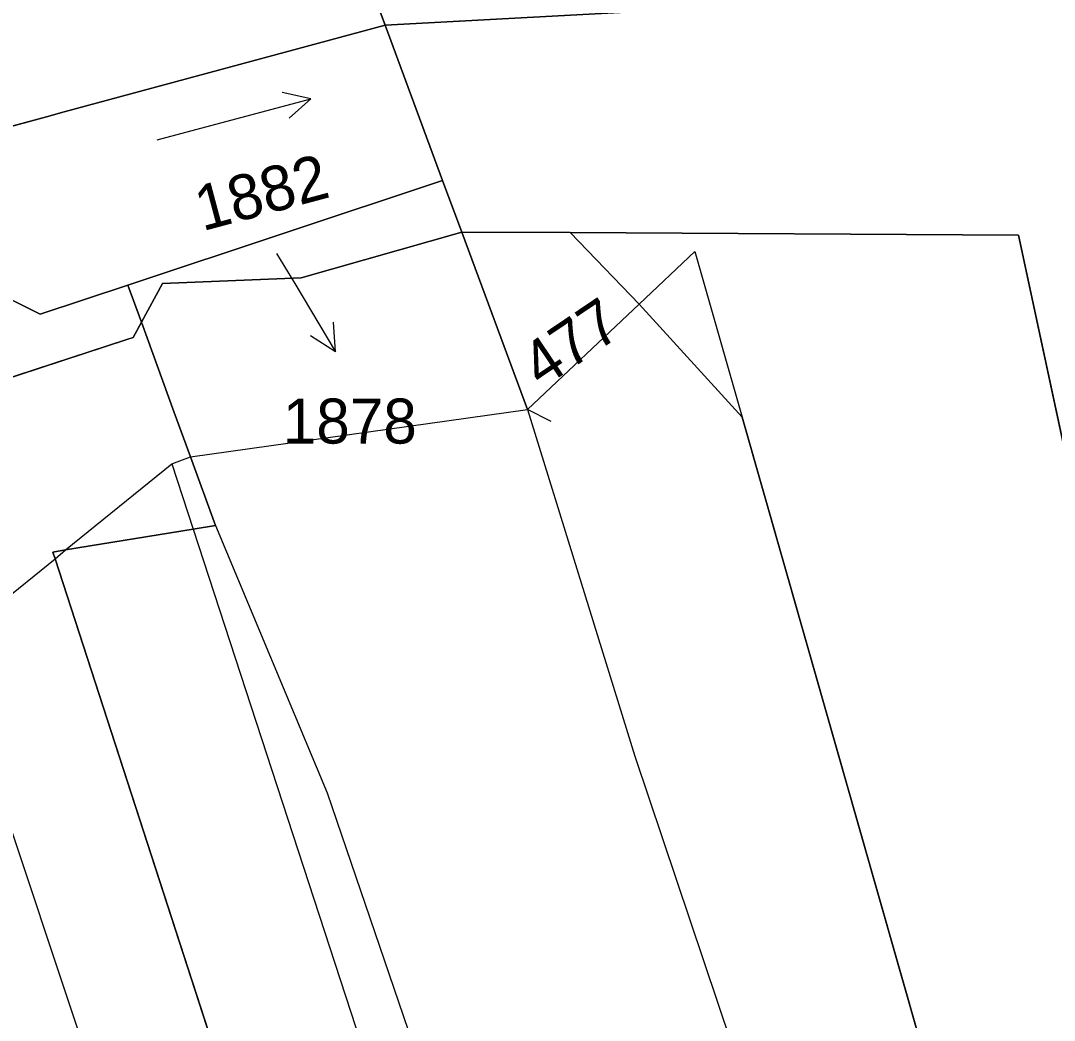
# Model space of a CAD drawing. Extents: x -689422 to -685210, y -987725 to -982160.
# Drawn here: x -686717.2 to -686678.21, y -986240.34 to -986202.62 of the extents above; entities that cross this region are included whole.
import ezdxf

# ---------------------------------------------------------------- set-up
doc = ezdxf.new("R2010")
doc.units = 0
for name, color, linetype in [('KN_Hranice_katastrální území', 7, 'Continuous'), ('KN_Hranice_parcel', 7, 'Continuous'), ('KN_Hranice_parcel_vnitrni_kresba', 7, 'Continuous'), ('KN_Parcelni cisla', 7, 'Continuous'), ('KN_Parcelni cisla_sipky', 7, 'Continuous'), ('KN_Polygon parcely', 7, 'Continuous'), ('KN_POZEMKY_OSTATNI PLOCHA', 7, 'Continuous'), ('KN_POZEMKY_VODNI_PLOCHA', 7, 'Continuous'), ('KN_VYUZITI_07_vodni plocha_tok prirozeny', 7, 'Continuous'), ('KN_VYUZITI_16_ostatni plocha_silnice', 7, 'Continuous'), ('KN_VYUZITI_23_ostatni plocha_manipulacni plocha', 7, 'Continuous'), ('KN_Značky kultur', 7, 'Continuous')]:
    doc.layers.add(name, color=color, linetype=linetype)

msp = doc.modelspace()

# ---------------------------------------------------------------- linework, layer by layer
at = {"layer": 'KN_Hranice_katastrální území'}
for points in [[(-686739.44, -986009.75), (-686731, -986034.99), (-686723.61, -986047.67), (-686727.99, -986057.35), (-686726.21, -986068.65), (-686726.79, -986069.45), (-686733.98, -986078.77), (-686737.03, -986087.16), (-686734.88, -986100.9), (-686734.48, -986103.49), (-686721.63, -986126.87), (-686714.74, -986146.55), (-686698.83, -986192.01), (-686697.28, -986196.44), (-686706.41, -986194.81), (-686704.61, -986199.67), (-686703.45, -986202.79), (-686701.28, -986208.65), (-686700.56, -986210.6), (-686698.08, -986217.29), (-686693.87, -986213.32), (-686689.98, -986217.58), (-686665.99, -986301.77)], [(-686665.99, -986301.77), (-686689.98, -986217.58), (-686693.87, -986213.32), (-686698.08, -986217.29), (-686700.56, -986210.6), (-686701.28, -986208.65), (-686703.45, -986202.79), (-686704.61, -986199.67), (-686706.41, -986194.81), (-686697.28, -986196.44)]]:
    msp.add_lwpolyline(points, dxfattribs=at)
at = {"layer": 'KN_Hranice_parcel'}
for p, q in [((-686703.45, -986202.79), (-686704.61, -986199.67)), ((-686703.45, -986202.79), (-686704.61, -986199.67)), ((-686701.28, -986208.65), (-686703.45, -986202.79)), ((-686701.28, -986208.65), (-686703.45, -986202.79)), ((-686701.28, -986208.65), (-686713.15, -986212.6)), ((-686700.56, -986210.6), (-686701.28, -986208.65)), ((-686700.56, -986210.6), (-686701.28, -986208.65)), ((-686700.56, -986210.6), (-686696.47, -986210.62)), ((-686696.47, -986210.62), (-686679.56, -986210.72)), ((-686696.47, -986210.62), (-686693.87, -986213.32)), ((-686712.64, -986214), (-686713.15, -986212.6)), ((-686689.98, -986217.58), (-686693.87, -986213.32)), ((-686689.98, -986217.58), (-686693.87, -986213.32)), ((-686665.99, -986301.77), (-686689.98, -986217.58)), ((-686665.99, -986301.77), (-686689.98, -986217.58))]:
    msp.add_line(p, q, dxfattribs=at)
for points in [[(-686624.7, -986261.38), (-686636.01, -986217.82), (-686664.66, -986238.46), (-686663.73, -986216.26), (-686671.51, -986201.06), (-686703.45, -986202.79)], [(-686726.28, -986208.8), (-686725.59, -986208.78), (-686716.22, -986206.25), (-686715.55, -986206.06), (-686703.45, -986202.79)], [(-686713.15, -986212.6), (-686716.46, -986213.7), (-686726.28, -986208.8)], [(-686712.64, -986214), (-686711.84, -986212.54), (-686706.61, -986212.32), (-686700.56, -986210.6)], [(-686693.87, -986213.32), (-686698.08, -986217.29), (-686700.56, -986210.6)], [(-686693.87, -986213.32), (-686698.08, -986217.29), (-686700.56, -986210.6)], [(-686679.56, -986210.72), (-686671.4, -986248.73), (-686644.68, -986241.46), (-686643.38, -986256.33)], [(-686723, -986217.86), (-686713.19, -986214.65), (-686712.95, -986214.57), (-686712.64, -986214)], [(-686710.79, -986219.08), (-686711.4, -986217.41), (-686712.64, -986214)], [(-686680.77, -986460), (-686678.38, -986428.56), (-686682.95, -986420.58), (-686683.27, -986387.86), (-686686.71, -986354.74), (-686689.01, -986345.01), (-686693.96, -986324.13), (-686693.06, -986320.86), (-686690.82, -986312.72), (-686693.72, -986299.75), (-686694.49, -986288.93), (-686715.9, -986222.92), (-686715.98, -986222.67), (-686715.5, -986222.59), (-686710.69, -986221.81), (-686709.84, -986221.67), (-686710.79, -986219.08)]]:
    msp.add_lwpolyline(points, dxfattribs=at)
at = {"layer": 'KN_Hranice_parcel_vnitrni_kresba'}
for p, q in [((-686693.87, -986213.32), (-686691.76, -986211.33)), ((-686691.76, -986211.33), (-686689.98, -986217.58)), ((-686710.79, -986219.08), (-686698.08, -986217.29)), ((-686698.08, -986217.29), (-686694.03, -986230.37)), ((-686697.189, -986217.745), (-686698.08, -986217.291)), ((-686711.49, -986219.34), (-686710.79, -986219.08)), ((-686715.5, -986222.59), (-686711.49, -986219.34)), ((-686711.49, -986219.34), (-686710.69, -986221.81)), ((-686710.69, -986221.81), (-686698.86, -986258.03)), ((-686709.84, -986221.67), (-686705.63, -986231.76)), ((-686715.9, -986222.92), (-686715.5, -986222.59)), ((-686719.89, -986226.15), (-686715.9, -986222.92)), ((-686719.89, -986226.15), (-686707.94, -986261.97)), ((-686694.03, -986230.37), (-686687.71, -986249.17)), ((-686705.63, -986231.76), (-686699.29, -986250.36))]:
    msp.add_line(p, q, dxfattribs=at)
at = {"layer": 'KN_Parcelni cisla_sipky'}
for p, q in [((-686707.54, -986211.4), (-686706.86, -986212.54)), ((-686706.86, -986212.54), (-686705.314, -986215.112)), ((-686705.314, -986215.112), (-686705.401, -986213.996)), ((-686705.314, -986215.112), (-686706.259, -986214.512))]:
    msp.add_line(p, q, dxfattribs=at)
at = {"layer": 'KN_Polygon parcely'}
for points in [[(-686653.43, -986174.36), (-686690.04, -986160.07), (-686694.58, -986157.58), (-686683.97, -986185.61), (-686682.74, -986196.24), (-686685.83, -986196.6), (-686686.36, -986192.34), (-686686.54, -986187.17), (-686694.56, -986190.17), (-686698.04, -986191.49), (-686698.26, -986192.2), (-686698.83, -986192.01), (-686697.28, -986196.44), (-686706.41, -986194.81), (-686704.61, -986199.67), (-686703.45, -986202.79), (-686671.51, -986201.06)], [(-686766.78, -986200.28), (-686757.24, -986209.84), (-686742.25, -986216.44), (-686737.83, -986217.03), (-686732.38, -986217.75), (-686723.88, -986217.85), (-686723, -986217.86), (-686713.19, -986214.65), (-686712.95, -986214.57), (-686712.64, -986214), (-686713.15, -986212.6), (-686716.46, -986213.7), (-686726.28, -986208.8), (-686727.2, -986208.82), (-686731.58, -986208.92), (-686738.36, -986207.05), (-686750.85, -986203.34), (-686759.91, -986193.32)], [(-686624.7, -986261.38), (-686636.01, -986217.82), (-686664.66, -986238.46), (-686663.73, -986216.26), (-686671.51, -986201.06), (-686703.45, -986202.79), (-686701.28, -986208.65), (-686700.56, -986210.6), (-686696.47, -986210.62), (-686679.56, -986210.72), (-686671.4, -986248.73)], [(-686665.99, -986301.77), (-686689.98, -986217.58), (-686693.87, -986213.32), (-686698.08, -986217.29), (-686700.56, -986210.6), (-686706.61, -986212.32), (-686711.84, -986212.54), (-686712.64, -986214), (-686711.4, -986217.41), (-686710.79, -986219.08), (-686709.84, -986221.67), (-686710.69, -986221.81), (-686715.5, -986222.59), (-686715.98, -986222.67), (-686715.9, -986222.92), (-686694.49, -986288.93)], [(-686694.49, -986288.93), (-686715.9, -986222.92), (-686715.98, -986222.67), (-686715.5, -986222.59), (-686710.69, -986221.81), (-686709.84, -986221.67), (-686710.79, -986219.08), (-686711.4, -986217.41), (-686712.64, -986214), (-686712.95, -986214.57), (-686713.19, -986214.65), (-686723, -986217.86), (-686723.88, -986217.85), (-686732.38, -986217.75), (-686737.83, -986217.03), (-686735.97, -986219.89), (-686730.98, -986227.53), (-686717.93, -986255.2)]]:
    msp.add_lwpolyline(points, dxfattribs=at)
for points in [[(-686745.09, -986186.25), (-686732.73, -986205.61), (-686727.41, -986208.24), (-686726.28, -986208.8), (-686725.59, -986208.78), (-686716.22, -986206.25), (-686715.55, -986206.06), (-686703.45, -986202.79), (-686704.61, -986199.67), (-686708.8, -986200.82), (-686718.11, -986199.05), (-686718.86, -986199.02), (-686725.51, -986198.56), (-686728.01, -986197.86)], [(-686703.45, -986202.79), (-686715.55, -986206.06), (-686716.22, -986206.25), (-686725.59, -986208.78), (-686726.28, -986208.8), (-686716.46, -986213.7), (-686713.15, -986212.6), (-686701.28, -986208.65)], [(-686706.61, -986212.32), (-686700.56, -986210.6), (-686701.28, -986208.65), (-686713.15, -986212.6), (-686712.64, -986214), (-686711.84, -986212.54)], [(-686698.08, -986217.29), (-686693.87, -986213.32), (-686696.47, -986210.62), (-686700.56, -986210.6)], [(-686689.98, -986217.58), (-686665.99, -986301.77), (-686654.65, -986297.58), (-686662.76, -986277.82), (-686643.38, -986256.33), (-686644.68, -986241.46), (-686671.4, -986248.73), (-686679.56, -986210.72), (-686696.47, -986210.62), (-686693.87, -986213.32)]]:
    msp.add_lwpolyline(points, close=True, dxfattribs=at)
at = {"layer": 'KN_POZEMKY_OSTATNI PLOCHA'}
for p, q in [((-686704.61, -986199.67), (-686703.45, -986202.79)), ((-686703.45, -986202.79), (-686704.61, -986199.67)), ((-686671.51, -986201.06), (-686703.45, -986202.79)), ((-686703.45, -986202.79), (-686715.55, -986206.06)), ((-686716.22, -986206.25), (-686725.59, -986208.78)), ((-686715.55, -986206.06), (-686716.22, -986206.25)), ((-686726.28, -986208.8), (-686716.46, -986213.7)), ((-686713.15, -986212.6), (-686701.28, -986208.65)), ((-686701.28, -986208.65), (-686700.56, -986210.6)), ((-686706.61, -986212.32), (-686700.56, -986210.6)), ((-686700.56, -986210.6), (-686706.61, -986212.32)), ((-686700.56, -986210.6), (-686698.08, -986217.29)), ((-686698.08, -986217.29), (-686700.56, -986210.6)), ((-686700.56, -986210.6), (-686696.47, -986210.62)), ((-686693.87, -986213.32), (-686696.47, -986210.62)), ((-686696.47, -986210.62), (-686679.56, -986210.72)), ((-686696.47, -986210.62), (-686693.87, -986213.32)), ((-686679.56, -986210.72), (-686671.4, -986248.73)), ((-686711.84, -986212.54), (-686706.61, -986212.32)), ((-686706.61, -986212.32), (-686711.84, -986212.54)), ((-686716.46, -986213.7), (-686713.15, -986212.6)), ((-686712.64, -986214), (-686713.15, -986212.6)), ((-686713.15, -986212.6), (-686712.64, -986214)), ((-686712.64, -986214), (-686711.84, -986212.54)), ((-686711.84, -986212.54), (-686712.64, -986214)), ((-686698.08, -986217.29), (-686693.87, -986213.32)), ((-686693.87, -986213.32), (-686698.08, -986217.29)), ((-686693.87, -986213.32), (-686689.98, -986217.58)), ((-686689.98, -986217.58), (-686693.87, -986213.32)), ((-686712.95, -986214.57), (-686712.64, -986214)), ((-686712.64, -986214), (-686712.95, -986214.57)), ((-686712.64, -986214), (-686711.4, -986217.41)), ((-686711.4, -986217.41), (-686712.64, -986214)), ((-686723, -986217.86), (-686713.19, -986214.65)), ((-686713.19, -986214.65), (-686723, -986217.86)), ((-686713.19, -986214.65), (-686712.95, -986214.57)), ((-686712.95, -986214.57), (-686713.19, -986214.65)), ((-686711.4, -986217.41), (-686710.79, -986219.08)), ((-686710.79, -986219.08), (-686711.4, -986217.41)), ((-686689.98, -986217.58), (-686665.99, -986301.77)), ((-686665.99, -986301.77), (-686689.98, -986217.58)), ((-686710.79, -986219.08), (-686709.84, -986221.67)), ((-686709.84, -986221.67), (-686710.79, -986219.08)), ((-686710.69, -986221.81), (-686715.5, -986222.59)), ((-686715.5, -986222.59), (-686710.69, -986221.81)), ((-686709.84, -986221.67), (-686710.69, -986221.81)), ((-686710.69, -986221.81), (-686709.84, -986221.67)), ((-686715.5, -986222.59), (-686715.98, -986222.67)), ((-686715.98, -986222.67), (-686715.5, -986222.59)), ((-686715.98, -986222.67), (-686715.9, -986222.92)), ((-686715.9, -986222.92), (-686715.98, -986222.67)), ((-686715.9, -986222.92), (-686694.49, -986288.93)), ((-686694.49, -986288.93), (-686715.9, -986222.92))]:
    msp.add_line(p, q, dxfattribs=at)
at = {"layer": 'KN_POZEMKY_VODNI_PLOCHA'}
for p, q in [((-686703.45, -986202.79), (-686671.51, -986201.06)), ((-686715.55, -986206.06), (-686703.45, -986202.79)), ((-686703.45, -986202.79), (-686701.28, -986208.65)), ((-686701.28, -986208.65), (-686703.45, -986202.79)), ((-686725.59, -986208.78), (-686716.22, -986206.25)), ((-686716.22, -986206.25), (-686715.55, -986206.06)), ((-686716.46, -986213.7), (-686726.28, -986208.8)), ((-686701.28, -986208.65), (-686713.15, -986212.6)), ((-686700.56, -986210.6), (-686701.28, -986208.65)), ((-686696.47, -986210.62), (-686700.56, -986210.6)), ((-686679.56, -986210.72), (-686696.47, -986210.62)), ((-686671.4, -986248.73), (-686679.56, -986210.72)), ((-686713.15, -986212.6), (-686716.46, -986213.7))]:
    msp.add_line(p, q, dxfattribs=at)
at = {"layer": 'KN_VYUZITI_07_vodni plocha_tok prirozeny'}
for p, q in [((-686703.45, -986202.79), (-686671.51, -986201.06)), ((-686715.55, -986206.06), (-686703.45, -986202.79)), ((-686703.45, -986202.79), (-686701.28, -986208.65)), ((-686701.28, -986208.65), (-686703.45, -986202.79)), ((-686725.59, -986208.78), (-686716.22, -986206.25)), ((-686716.22, -986206.25), (-686715.55, -986206.06)), ((-686716.46, -986213.7), (-686726.28, -986208.8)), ((-686701.28, -986208.65), (-686713.15, -986212.6)), ((-686700.56, -986210.6), (-686701.28, -986208.65)), ((-686696.47, -986210.62), (-686700.56, -986210.6)), ((-686679.56, -986210.72), (-686696.47, -986210.62)), ((-686671.4, -986248.73), (-686679.56, -986210.72)), ((-686713.15, -986212.6), (-686716.46, -986213.7))]:
    msp.add_line(p, q, dxfattribs=at)
at = {"layer": 'KN_VYUZITI_16_ostatni plocha_silnice'}
for p, q in [((-686704.61, -986199.67), (-686703.45, -986202.79)), ((-686703.45, -986202.79), (-686715.55, -986206.06)), ((-686716.22, -986206.25), (-686725.59, -986208.78)), ((-686715.55, -986206.06), (-686716.22, -986206.25)), ((-686713.15, -986212.6), (-686701.28, -986208.65)), ((-686701.28, -986208.65), (-686700.56, -986210.6)), ((-686706.61, -986212.32), (-686700.56, -986210.6)), ((-686700.56, -986210.6), (-686706.61, -986212.32)), ((-686700.56, -986210.6), (-686698.08, -986217.29)), ((-686711.84, -986212.54), (-686706.61, -986212.32)), ((-686706.61, -986212.32), (-686711.84, -986212.54)), ((-686712.64, -986214), (-686713.15, -986212.6)), ((-686712.64, -986214), (-686711.84, -986212.54)), ((-686711.84, -986212.54), (-686712.64, -986214)), ((-686698.08, -986217.29), (-686693.87, -986213.32)), ((-686693.87, -986213.32), (-686689.98, -986217.58)), ((-686712.95, -986214.57), (-686712.64, -986214)), ((-686712.64, -986214), (-686711.4, -986217.41)), ((-686711.4, -986217.41), (-686712.64, -986214)), ((-686723, -986217.86), (-686713.19, -986214.65)), ((-686713.19, -986214.65), (-686712.95, -986214.57)), ((-686711.4, -986217.41), (-686710.79, -986219.08)), ((-686710.79, -986219.08), (-686711.4, -986217.41)), ((-686689.98, -986217.58), (-686665.99, -986301.77)), ((-686710.79, -986219.08), (-686709.84, -986221.67)), ((-686709.84, -986221.67), (-686710.79, -986219.08)), ((-686710.69, -986221.81), (-686715.5, -986222.59)), ((-686715.5, -986222.59), (-686710.69, -986221.81)), ((-686709.84, -986221.67), (-686710.69, -986221.81)), ((-686710.69, -986221.81), (-686709.84, -986221.67)), ((-686715.5, -986222.59), (-686715.98, -986222.67)), ((-686715.98, -986222.67), (-686715.5, -986222.59)), ((-686715.98, -986222.67), (-686715.9, -986222.92)), ((-686715.9, -986222.92), (-686715.98, -986222.67)), ((-686715.9, -986222.92), (-686694.49, -986288.93)), ((-686694.49, -986288.93), (-686715.9, -986222.92))]:
    msp.add_line(p, q, dxfattribs=at)
at = {"layer": 'KN_VYUZITI_23_ostatni plocha_manipulacni plocha'}
for p, q in [((-686703.45, -986202.79), (-686704.61, -986199.67)), ((-686671.51, -986201.06), (-686703.45, -986202.79)), ((-686726.28, -986208.8), (-686716.46, -986213.7)), ((-686698.08, -986217.29), (-686700.56, -986210.6)), ((-686700.56, -986210.6), (-686696.47, -986210.62)), ((-686693.87, -986213.32), (-686696.47, -986210.62)), ((-686696.47, -986210.62), (-686679.56, -986210.72)), ((-686696.47, -986210.62), (-686693.87, -986213.32)), ((-686679.56, -986210.72), (-686671.4, -986248.73)), ((-686716.46, -986213.7), (-686713.15, -986212.6)), ((-686713.15, -986212.6), (-686712.64, -986214)), ((-686693.87, -986213.32), (-686698.08, -986217.29)), ((-686689.98, -986217.58), (-686693.87, -986213.32)), ((-686712.64, -986214), (-686712.95, -986214.57)), ((-686713.19, -986214.65), (-686723, -986217.86)), ((-686712.95, -986214.57), (-686713.19, -986214.65)), ((-686665.99, -986301.77), (-686689.98, -986217.58))]:
    msp.add_line(p, q, dxfattribs=at)
at = {"layer": 'KN_Značky kultur'}
for p, q in [((-686706.253, -986205.567), (-686707.327, -986205.336)), ((-686712.049, -986207.12), (-686706.253, -986205.567)), ((-686706.253, -986205.567), (-686707.068, -986206.305))]:
    msp.add_line(p, q, dxfattribs=at)

# ---------------------------------------------------------------- texts
at = {"layer": 'KN_Parcelni cisla'}
for s, rotation, p in [('1882', 15, (-686710.34, -986210.571)), ('477', 34, (-686697.544, -986216.524))]:
    msp.add_text(s, height=1.7, rotation=rotation, dxfattribs=at).set_placement(p)
msp.add_text('1878', height=1.7, dxfattribs=at).set_placement((-686707.31, -986218.578))

doc.saveas('drawing.dxf')
